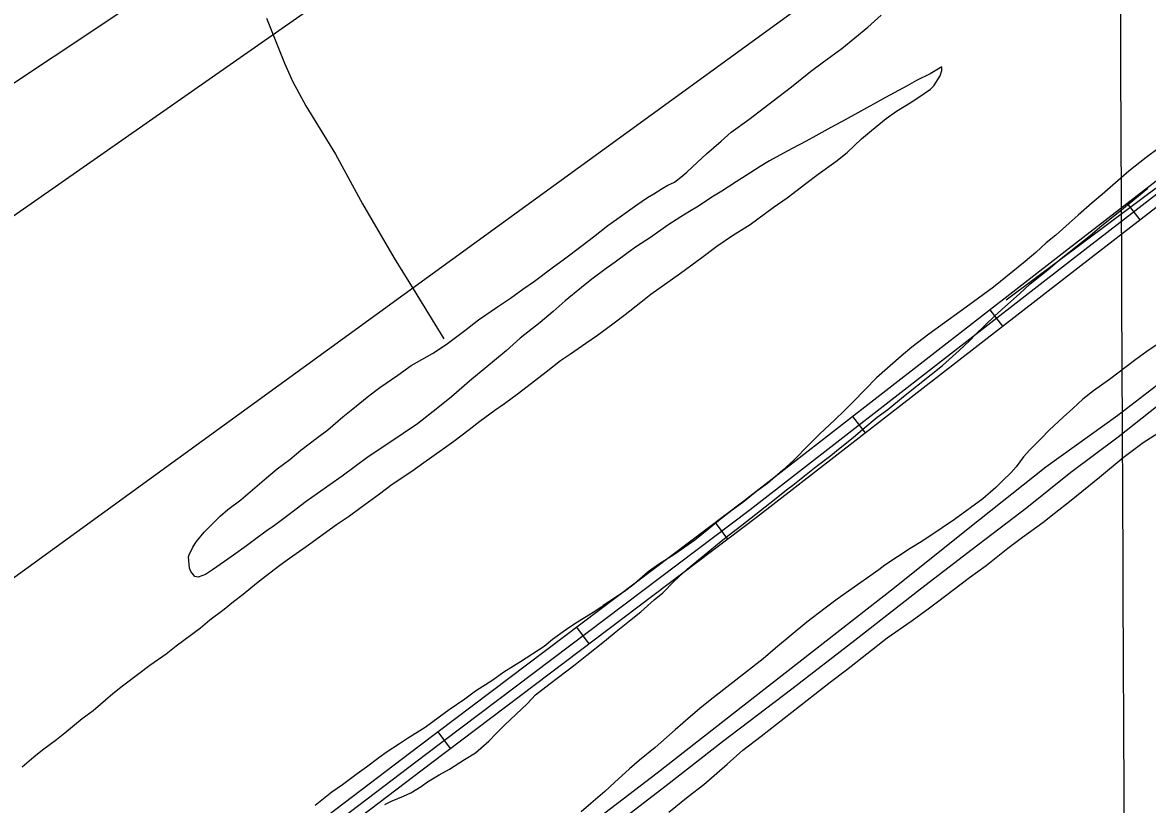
# Model space of a CAD drawing. Extents: x 3419139 to 3457078, y 540382 to 565875.
# Drawn here: x 3442772 to 3444391, y 549467 to 550592 of the extents above; entities that cross this region are included whole.
import ezdxf

# ---------------------------------------------------------------- set-up
doc = ezdxf.new("R2010")
doc.units = 0
for name, color, linetype in [('V-DTCH-CNTR', 7, 'Continuous'), ('V-GRID-MAJR', 7, 'Continuous'), ('V-ROAD-CNTR', 7, 'Continuous'), ('V-SITE-VEGE', 7, 'Continuous'), ('V-TOPO-SHOR', 7, 'Continuous')]:
    doc.layers.add(name, color=color, linetype=linetype)

msp = doc.modelspace()

# ---------------------------------------------------------------- linework, layer by layer
at = {"layer": 'V-DTCH-CNTR'}
for points in [[(3444187.9, 550193.1), (3444525, 550444.6), (3444854.2, 550696.5), (3445164.1, 550930.9), (3445483.4, 551170.4), (3445770.3, 551388.5), (3446098.3, 551645.1), (3446405.3, 551879.1), (3446738.1, 552135.7), (3446838.1, 552206.6)], [(3443123.1, 550598.3), (3443149.3, 550533.4), (3443160.7, 550507.6), (3443180, 550471.9), (3443222.6, 550402.4), (3443261.2, 550331.1), (3443307, 550252.9), (3443334.2, 550208.9), (3443378.5, 550137)]]:
    msp.add_lwpolyline(points, dxfattribs=at)
at = {"layer": 'V-GRID-MAJR'}
msp.add_spline([(3444374.2, 545864.2), (3444346.9, 551922.1), (3444319.6, 557983), (3444292.3, 564044), (3444292.3, 564047.1)], degree=3, dxfattribs=at)
at = {"layer": 'V-ROAD-CNTR'}
for p, q in [((3444380.5, 550308), (3444362.2, 550331.7)), ((3444182.9, 550154.9), (3444164.6, 550178.6)), ((3443985.4, 550001.6), (3443967, 550025.3)), ((3443787.3, 549848.8), (3443769.3, 549872.8)), ((3443587.8, 549698.2), (3443569.7, 549722.2)), ((3443388.2, 549547.7), (3443370.1, 549571.6))]:
    msp.add_line(p, q, dxfattribs=at)
for points in [[(3446783.6, 552186.4), (3446429.8, 551917.4), (3445909.7, 551525.7), (3445571.6, 551260.5), (3444950.1, 550786.4), (3444277, 550265.9), (3443810, 549903.5), (3443342.9, 549551.1), (3442540.9, 548942.1)], [(3442550, 548930.1), (3443352, 549539.1), (3443819.1, 549891.6), (3444286.2, 550254), (3444959.2, 550774.5), (3445580.8, 551248.6), (3445918.8, 551513.8), (3446438.8, 551905.4), (3446792.6, 552174.4)], [(3446801.7, 552162.5), (3446447.9, 551893.5), (3445928, 551502), (3445590, 551236.8), (3444968.3, 550762.6), (3444295.4, 550242.1), (3443828.2, 549879.7), (3443361, 549527.1), (3442559.1, 548918.2)], [(3444348.5, 550027.2), (3444491.7, 550137.2), (3444627.2, 550241.8), (3444792.4, 550369.6), (3444947.8, 550487.1), (3445082.4, 550592.4), (3445228.5, 550704.9), (3445382.3, 550824), (3445525.2, 550936), (3445707.1, 551074.4), (3445833.2, 551171.9), (3446017.1, 551313.8), (3446179.5, 551438.4), (3446322.8, 551553.1), (3446507.7, 551698.4), (3446670.5, 551823.4), (3446832.9, 551948.8), (3446969.6, 552056.1)], [(3441668.5, 547914.2), (3441772.2, 547996.7), (3441914, 548111.6), (3442044.3, 548215.4), (3442175.5, 548318.9), (3442292.2, 548412.8), (3442417.4, 548516.3), (3442555.8, 548623.7), (3442663.7, 548709.1), (3442788.6, 548806.9), (3442888.6, 548885.4), (3443031.6, 548992.2), (3443167.3, 549099.3), (3443278.3, 549183.2), (3443370.8, 549264.2), (3443455.1, 549334.3), (3443569.1, 549423.6), (3443685.2, 549512.4), (3443795.2, 549598.4), (3443909.2, 549686.9), (3444027.1, 549779.2), (3444132.9, 549864.1), (3444245, 549952.8), (3444348.5, 550027.2)]]:
    msp.add_lwpolyline(points, dxfattribs=at)
at = {"layer": 'V-SITE-VEGE'}
for p, q in [((3443988.8, 550585.3), (3444007.9, 550602.5)), ((3443951.2, 550554.5), (3443988.8, 550585.3)), ((3443924.7, 550535.3), (3443951.2, 550554.5)), ((3443906, 550521.4), (3443924.7, 550535.3)), ((3444095.3, 550528), (3444087.8, 550523.9)), ((3444095.3, 550523.1), (3444095.3, 550528)), ((3443878.8, 550499.6), (3443906, 550521.4)), ((3444078.5, 550518.2), (3444058.7, 550508.4)), ((3444087.8, 550523.9), (3444078.5, 550518.2)), ((3444083.8, 550501), (3444092.7, 550515.3)), ((3444092.7, 550515.3), (3444095.3, 550523.1)), ((3443860.5, 550485.3), (3443878.8, 550499.6)), ((3444045.2, 550500.9), (3444013.9, 550484.3)), ((3444058.7, 550508.4), (3444045.2, 550500.9)), ((3444061.8, 550484.5), (3444078.9, 550496.1)), ((3444078.9, 550496.1), (3444083.8, 550501)), ((3443817.2, 550452.3), (3443860.5, 550485.3)), ((3444013.9, 550484.3), (3443974.3, 550461.8)), ((3444030, 550464.2), (3444049.8, 550476.6)), ((3444049.8, 550476.6), (3444061.8, 550484.5)), ((3443974.3, 550461.8), (3443950.8, 550449.3)), ((3444015.1, 550453.7), (3444030, 550464.2)), ((3443791.8, 550434.2), (3443817.2, 550452.3)), ((3443950.8, 550449.3), (3443935.4, 550441)), ((3443993.8, 550436.8), (3444015.1, 550453.7)), ((3443777.6, 550421.4), (3443791.8, 550434.2)), ((3443913.8, 550429), (3443900, 550421.1)), ((3443935.4, 550441), (3443913.8, 550429)), ((3443979.6, 550424.4), (3443993.8, 550436.8)), ((3443756.4, 550403), (3443777.6, 550421.4)), ((3443900, 550421.1), (3443879.8, 550410.9)), ((3443958.8, 550404.8), (3443979.6, 550424.4)), ((3443743.7, 550391), (3443756.4, 550403)), ((3443867.1, 550403.8), (3443846.9, 550392.9)), ((3443879.8, 550410.9), (3443867.1, 550403.8)), ((3443942.7, 550392.1), (3443958.8, 550404.8)), ((3444389.4, 550398), (3444364.4, 550378.1)), ((3444405.8, 550410.1), (3444389.4, 550398)), ((3443728, 550376.8), (3443743.7, 550391)), ((3443833.5, 550384.6), (3443813.3, 550371.8)), ((3443846.9, 550392.9), (3443833.5, 550384.6)), ((3443917.3, 550374), (3443942.7, 550392.1)), ((3443710.5, 550362.1), (3443719.5, 550369.3)), ((3443719.5, 550369.3), (3443728, 550376.8)), ((3443799.2, 550362.8), (3443778.3, 550349.2)), ((3443813.3, 550371.8), (3443799.2, 550362.8)), ((3443899.4, 550360.5), (3443917.3, 550374)), ((3444348.7, 550364.6), (3444326, 550344.7)), ((3444364.4, 550378.1), (3444348.7, 550364.6)), ((3443680.6, 550345.6), (3443692.6, 550353.1)), ((3443692.6, 550353.1), (3443700.8, 550358)), ((3443700.8, 550358), (3443710.5, 550362.1)), ((3443778.3, 550349.2), (3443764.1, 550340.6)), ((3443872.6, 550339.8), (3443899.4, 550360.5)), ((3444351.1, 550320.5), (3444391.4, 550353.5)), ((3443656.4, 550329.8), (3443671.7, 550340.3)), ((3443671.7, 550340.3), (3443680.6, 550345.6)), ((3443764.1, 550340.6), (3443744.7, 550327.8)), ((3443852.4, 550325.6), (3443872.6, 550339.8)), ((3444311.4, 550332.7), (3444291.3, 550315)), ((3444326, 550344.7), (3444311.4, 550332.7)), ((3443627.2, 550309.1), (3443645.9, 550322.3)), ((3443645.9, 550322.3), (3443656.4, 550329.8)), ((3443732, 550319.9), (3443719.3, 550312.4)), ((3443744.7, 550327.8), (3443732, 550319.9)), ((3443819.2, 550301.5), (3443852.4, 550325.6)), ((3444291.3, 550315), (3444278.6, 550303.4)), ((3444325.4, 550299.8), (3444351.1, 550320.5)), ((3443593.7, 550283.5), (3443614.2, 550300.1)), ((3443614.2, 550300.1), (3443627.2, 550309.1)), ((3443701, 550300.4), (3443676, 550282.7)), ((3443719.3, 550312.4), (3443701, 550300.4)), ((3443793.8, 550285.7), (3443819.2, 550301.5)), ((3444278.6, 550303.4), (3444259.2, 550286.1)), ((3444308.6, 550285.5), (3444325.4, 550299.8)), ((3443577.6, 550271.1), (3443593.7, 550283.5)), ((3443676, 550282.7), (3443655.8, 550269.5)), ((3443771.4, 550270.3), (3443793.8, 550285.7)), ((3444259.2, 550286.1), (3444245.4, 550274.8)), ((3444264.5, 550250.6), (3444308.6, 550285.5)), ((3443551.9, 550252), (3443577.6, 550271.1)), ((3443655.8, 550269.5), (3443643.9, 550260.9)), ((3443749.8, 550253.8), (3443771.4, 550270.3)), ((3444245.4, 550274.8), (3444230.5, 550261.3)), ((3443534.3, 550239.2), (3443551.9, 550252)), ((3443643.9, 550260.9), (3443625.2, 550247)), ((3443719.2, 550231.6), (3443749.8, 550253.8)), ((3444230.5, 550261.3), (3444215.2, 550248.2)), ((3444247.8, 550236.3), (3444264.5, 550250.6)), ((3443509, 550220), (3443534.3, 550239.2)), ((3443612.1, 550238), (3443591.6, 550222.6)), ((3443625.2, 550247), (3443612.1, 550238)), ((3444215.2, 550248.2), (3444169.3, 550211)), ((3444222.4, 550216), (3444247.8, 550236.3)), ((3443492.2, 550208.4), (3443509, 550220)), ((3443591.6, 550222.6), (3443576.7, 550210.9)), ((3443676.2, 550201.1), (3443719.2, 550231.6)), ((3443474.2, 550195.6), (3443492.2, 550208.4)), ((3443576.7, 550210.9), (3443553.2, 550191.8)), ((3443661.7, 550189.5), (3443676.2, 550201.1)), ((3444169.3, 550211), (3444140.9, 550190.3)), ((3444185.8, 550183), (3444207.1, 550201.8)), ((3444207.1, 550201.8), (3444222.4, 550216)), ((3443455.6, 550182.8), (3443474.2, 550195.6)), ((3443553.2, 550191.8), (3443535.7, 550176.4)), ((3443639.3, 550171.8), (3443661.7, 550189.5)), ((3444140.9, 550190.3), (3444121.5, 550176.4)), ((3443428.3, 550164.4), (3443455.6, 550182.8)), ((3443535.7, 550176.4), (3443517, 550160.6)), ((3443623.6, 550159.8), (3443639.3, 550171.8)), ((3444121.5, 550176.4), (3444076.3, 550143.4)), ((3444143.3, 550142.8), (3444171.6, 550170.2)), ((3444171.6, 550170.2), (3444185.8, 550183)), ((3443410.4, 550150.5), (3443428.3, 550164.4)), ((3443517, 550160.6), (3443488.3, 550137.7)), ((3443599.4, 550142.2), (3443623.6, 550159.8)), ((3443381.7, 550128.7), (3443410.4, 550150.5)), ((3443488.3, 550137.7), (3443468.1, 550119.6)), ((3443582.9, 550130.9), (3443599.4, 550142.2)), ((3444076.3, 550143.4), (3444052.1, 550124.9)), ((3444135.5, 550134.6), (3444143.3, 550142.8)), ((3443361.9, 550115.9), (3443381.7, 550128.7)), ((3443560.6, 550115.1), (3443582.9, 550130.9)), ((3444052.1, 550124.9), (3444036.8, 550112.2)), ((3444096.3, 550098.5), (3444120.2, 550120.3)), ((3444120.2, 550120.3), (3444135.5, 550134.6)), ((3444415.5, 550136), (3444390.1, 550118.7)), ((3443331.3, 550098.6), (3443361.9, 550115.9)), ((3443468.1, 550119.6), (3443437.5, 550094.1)), ((3443525.8, 550089.5), (3443546.4, 550105.7)), ((3443546.4, 550105.7), (3443560.6, 550115.1)), ((3444036.8, 550112.2), (3444001, 550081)), ((3444374.5, 550107.4), (3444336.4, 550078.5)), ((3444390.1, 550118.7), (3444374.5, 550107.4)), ((3443312.2, 550084.7), (3443331.3, 550098.6)), ((3443437.5, 550094.1), (3443418.9, 550078.7)), ((3443485.9, 550058.7), (3443525.8, 550089.5)), ((3444079.9, 550085.4), (3444096.3, 550098.5)), ((3443286.1, 550066.7), (3443312.2, 550084.7)), ((3443418.9, 550078.7), (3443389.4, 550053.5)), ((3444001, 550081), (3443968.2, 550046.9)), ((3444040, 550053.8), (3444079.9, 550085.4)), ((3444336.4, 550078.5), (3444313.3, 550062.3)), ((3443270.4, 550055), (3443286.1, 550066.7)), ((3443465.8, 550043.7), (3443485.9, 550058.7)), ((3444313.3, 550062.3), (3444298, 550049.9)), ((3443247.3, 550036.2), (3443270.4, 550055)), ((3443389.4, 550053.5), (3443370, 550037.8)), ((3443451.6, 550034.3), (3443465.8, 550043.7)), ((3443968.2, 550046.9), (3443955.1, 550033.7)), ((3444017.2, 550035.4), (3444040, 550053.8)), ((3444298, 550049.9), (3444283.8, 550036.8)), ((3443211.5, 550005.8), (3443233.1, 550024.6)), ((3443233.1, 550024.6), (3443247.3, 550036.2)), ((3443370, 550037.8), (3443340.5, 550014.8)), ((3443430.3, 550018.5), (3443451.6, 550034.3)), ((3443955.1, 550033.7), (3443941.3, 550020.2)), ((3443981.4, 550006.9), (3444002.3, 550024.1)), ((3444002.3, 550024.1), (3444017.2, 550035.4)), ((3444269.6, 550024), (3444249.8, 550005.3)), ((3444283.8, 550036.8), (3444269.6, 550024)), ((3443340.5, 550014.8), (3443320, 550000.6)), ((3443415, 550006.5), (3443430.3, 550018.5)), ((3443941.3, 550020.2), (3443919.3, 549999.6)), ((3443967.6, 549994.8), (3443981.4, 550006.9)), ((3443172.7, 549976.9), (3443196.6, 549994.9)), ((3443196.6, 549994.9), (3443211.5, 550005.8)), ((3443320, 550000.6), (3443289.4, 549979.9)), ((3443393, 549989.6), (3443415, 550006.5)), ((3443919.3, 549999.6), (3443904.4, 549984.9)), ((3443948.6, 549980.2), (3443967.6, 549994.8)), ((3444237.9, 549993.6), (3444221.9, 549977.1)), ((3444249.8, 550005.3), (3444237.9, 549993.6)), ((3444385, 549987.8), (3444406.2, 550001.3)), ((3443156.6, 549963.4), (3443172.7, 549976.9)), ((3443289.4, 549979.9), (3443269.6, 549967.1)), ((3443349.7, 549958.8), (3443375.8, 549977.9)), ((3443375.8, 549977.9), (3443393, 549989.6)), ((3443904.4, 549984.9), (3443881.7, 549962)), ((3443935.5, 549968.9), (3443948.6, 549980.2)), ((3444221.9, 549977.1), (3444212.9, 549967)), ((3444356.2, 549966), (3444385, 549987.8)), ((3443138.4, 549949.8), (3443156.6, 549963.4)), ((3443269.6, 549967.1), (3443250.6, 549953.2)), ((3443332.5, 549946.7), (3443349.7, 549958.8)), ((3443881.7, 549962), (3443866.4, 549948.1)), ((3443914.2, 549953.1), (3443935.5, 549968.9)), ((3444212.9, 549967), (3444202.1, 549952.7)), ((3444321.9, 549937.8), (3444356.2, 549966)), ((3443123.1, 549937.1), (3443138.4, 549949.8)), ((3443250.6, 549953.2), (3443232.3, 549939.3)), ((3443303.8, 549927.6), (3443332.5, 549946.7)), ((3443866.4, 549948.1), (3443844.4, 549929)), ((3443880.7, 549926.5), (3443914.2, 549953.1)), ((3444194.7, 549944.5), (3444182.4, 549932.8)), ((3444202.1, 549952.7), (3444194.7, 549944.5)), ((3443086.1, 549905.5), (3443123.1, 549937.1)), ((3443232.3, 549939.3), (3443196.5, 549914.5)), ((3443285.9, 549913.7), (3443303.8, 549927.6)), ((3443844.4, 549929), (3443829.1, 549917.7)), ((3443873.6, 549921.2), (3443880.7, 549926.5)), ((3444182.4, 549932.8), (3444173, 549923.1)), ((3444281.2, 549904.7), (3444321.9, 549937.8)), ((3443196.5, 549914.5), (3443180.4, 549902.8)), ((3443259.4, 549894.5), (3443285.9, 549913.7)), ((3443829.1, 549917.7), (3443808.5, 549901.5)), ((3443847.4, 549900.6), (3443873.6, 549921.2)), ((3444173, 549923.1), (3444154, 549906.6)), ((3443067.5, 549891.2), (3443086.1, 549905.5)), ((3443180.4, 549902.8), (3443165.9, 549891.9)), ((3443242.6, 549882.5), (3443259.4, 549894.5)), ((3443808.5, 549901.5), (3443793.6, 549890.6)), ((3443807.1, 549869), (3443841.1, 549895.3)), ((3443841.1, 549895.3), (3443847.4, 549900.6)), ((3444154, 549906.6), (3444113.3, 549876.9)), ((3444257, 549885.6), (3444281.2, 549904.7)), ((3443042.1, 549867.2), (3443056.3, 549881.9)), ((3443056.3, 549881.9), (3443067.5, 549891.2)), ((3443152.1, 549881.4), (3443134.5, 549868.6)), ((3443165.9, 549891.9), (3443152.1, 549881.4)), ((3443223.9, 549869.7), (3443242.6, 549882.5)), ((3443793.6, 549890.6), (3443773.8, 549874.9)), ((3444240.6, 549872.8), (3444257, 549885.6)), ((3443033.5, 549859), (3443042.1, 549867.2)), ((3443134.5, 549868.6), (3443122.9, 549860.4)), ((3443180.3, 549838.1), (3443223.9, 549869.7)), ((3443760, 549863.6), (3443739.5, 549847.1)), ((3443773.8, 549874.9), (3443760, 549863.6)), ((3443789.2, 549854.7), (3443807.1, 549869)), ((3444095.8, 549865.2), (3444067.8, 549846.4)), ((3444113.3, 549876.9), (3444095.8, 549865.2)), ((3444211.4, 549851.8), (3444240.6, 549872.8)), ((3443017.1, 549837.2), (3443022.4, 549845.5)), ((3443022.4, 549845.5), (3443033.5, 549859)), ((3443106.1, 549847.6), (3443094.6, 549839)), ((3443122.9, 549860.4), (3443106.1, 549847.6)), ((3443739.5, 549847.1), (3443710.8, 549827.2)), ((3443761.3, 549832.6), (3443777.7, 549845.7)), ((3443777.7, 549845.7), (3443789.2, 549854.7)), ((3444067.8, 549846.4), (3444049.5, 549835.5)), ((3444190.2, 549835.6), (3444211.4, 549851.8)), ((3443011.9, 549826.3), (3443017.1, 549837.2)), ((3443094.6, 549839), (3443075.9, 549825.8)), ((3443156.4, 549821.6), (3443180.3, 549838.1)), ((3443728.4, 549805.5), (3443761.3, 549832.6)), ((3444049.5, 549835.5), (3444012.9, 549811.1)), ((3444158.8, 549810.8), (3444190.2, 549835.6)), ((3443010.8, 549823.3), (3443011.9, 549826.3)), ((3443012.4, 549806.9), (3443010.8, 549823.3)), ((3443062.9, 549816.8), (3443045.3, 549804.4)), ((3443075.9, 549825.8), (3443062.9, 549816.8)), ((3443142.2, 549811.4), (3443156.4, 549821.6)), ((3443710.8, 549827.2), (3443687.2, 549812.1)), ((3443014.3, 549802), (3443012.4, 549806.9)), ((3443019.9, 549794.9), (3443014.3, 549802)), ((3443035.2, 549798), (3443024.8, 549794.2)), ((3443045.3, 549804.4), (3443035.2, 549798)), ((3443121.7, 549795.7), (3443142.2, 549811.4)), ((3443672.7, 549801.6), (3443652.2, 549783.9)), ((3443687.2, 549812.1), (3443672.7, 549801.6)), ((3443710.1, 549788.2), (3443728.4, 549805.5)), ((3444004.7, 549804.7), (3443960.7, 549773.9)), ((3444012.9, 549811.1), (3444004.7, 549804.7)), ((3444134.9, 549793.5), (3444158.8, 549810.8)), ((3443024.8, 549794.2), (3443019.9, 549794.9)), ((3443089.6, 549769.7), (3443109, 549785.5)), ((3443109, 549785.5), (3443121.7, 549795.7)), ((3443652.2, 549783.9), (3443638.4, 549773.4)), ((3443693.4, 549771.7), (3443710.1, 549788.2)), ((3444089, 549758.6), (3444134.9, 549793.5)), ((3443075.8, 549758.8), (3443089.6, 549769.7)), ((3443638.4, 549773.4), (3443616, 549758.4)), ((3443681.1, 549761.2), (3443693.4, 549771.7)), ((3443960.7, 549773.9), (3443944.3, 549762.2)), ((3443041.8, 549732.5), (3443062.3, 549747.9)), ((3443062.3, 549747.9), (3443075.8, 549758.8)), ((3443605.9, 549751.2), (3443593.2, 549743.3)), ((3443607.8, 549753.1), (3443605.9, 549751.2)), ((3443616, 549758.4), (3443607.8, 549753.1)), ((3443662, 549744.3), (3443681.1, 549761.2)), ((3443927.1, 549749.4), (3443901, 549729.5)), ((3443944.3, 549762.2), (3443927.1, 549749.4)), ((3444052.5, 549731.9), (3444077.5, 549749.9)), ((3444077.5, 549749.9), (3444089, 549758.6)), ((3443028, 549721.3), (3443041.8, 549732.5)), ((3443586.9, 549739.6), (3443566.7, 549726.8)), ((3443593.2, 549743.3), (3443586.9, 549739.6)), ((3443626.2, 549715.8), (3443648.2, 549733)), ((3443648.2, 549733), (3443662, 549744.3)), ((3444016.6, 549706.7), (3444052.5, 549731.9)), ((3442993.3, 549695.3), (3443028, 549721.3)), ((3443553.6, 549717.8), (3443535, 549704.2)), ((3443566.7, 549726.8), (3443553.6, 549717.8)), ((3443609.8, 549702.2), (3443626.2, 549715.8)), ((3443901, 549729.5), (3443855.8, 549692)), ((3443535, 549704.2), (3443523, 549694.5)), ((3443584.4, 549681.6), (3443609.8, 549702.2)), ((3443958.1, 549660.9), (3444016.6, 549706.7)), ((3442955.2, 549667.5), (3442978.7, 549683.7)), ((3442978.7, 549683.7), (3442993.3, 549695.3)), ((3443523, 549694.5), (3443488.7, 549672.3)), ((3443855.8, 549692), (3443837.9, 549676.6)), ((3442939.6, 549655.5), (3442955.2, 549667.5)), ((3443488.7, 549672.3), (3443464.8, 549657.2)), ((3443543.4, 549650.4), (3443567.6, 549668.4)), ((3443567.6, 549668.4), (3443584.4, 549681.6)), ((3443837.9, 549676.6), (3443765.9, 549620.6)), ((3442915.7, 549637.5), (3442939.6, 549655.5)), ((3443464.8, 549657.2), (3443449.1, 549646)), ((3443529.6, 549639.5), (3443543.4, 549650.4)), ((3443934.5, 549642.8), (3443958.1, 549660.9)), ((3442901.9, 549626.6), (3442915.7, 549637.5)), ((3443449.1, 549646), (3443424.1, 549630.2)), ((3443510.5, 549624.8), (3443529.6, 549639.5)), ((3443835.3, 549565.1), (3443934.5, 549642.8)), ((3442873.5, 549602.2), (3442901.9, 549626.6)), ((3443408.8, 549618.5), (3443386, 549603.1)), ((3443424.1, 549630.2), (3443408.8, 549618.5)), ((3443498.6, 549612.5), (3443510.5, 549624.8)), ((3443765.9, 549620.6), (3443749.9, 549607.4)), ((3442857.8, 549590.5), (3442873.5, 549602.2)), ((3443386, 549603.1), (3443371.9, 549592.6)), ((3443465.8, 549581.3), (3443498.6, 549612.5)), ((3443749.9, 549607.4), (3443733.4, 549593.5)), ((3442832.8, 549569.9), (3442857.8, 549590.5)), ((3443371.9, 549592.6), (3443351.3, 549577.9)), ((3443733.4, 549593.5), (3443711.1, 549574.4)), ((3442820.9, 549560.5), (3442832.8, 549569.9)), ((3443351.3, 549577.9), (3443326.3, 549561.8)), ((3443443.1, 549558), (3443454.2, 549569.7)), ((3443454.2, 549569.7), (3443465.8, 549581.3)), ((3443711.1, 549574.4), (3443682.7, 549548.9)), ((3442800.8, 549545.4), (3442820.9, 549560.5)), ((3443314.4, 549554.2), (3443296.8, 549542.6)), ((3443326.3, 549561.8), (3443314.4, 549554.2)), ((3443424, 549541.5), (3443443.1, 549558)), ((3443808.8, 549545.2), (3443835.3, 549565.1)), ((3442788.1, 549535.7), (3442800.8, 549545.4)), ((3443296.8, 549542.6), (3443284.9, 549534.3)), ((3443408.3, 549531.7), (3443424, 549541.5)), ((3443682.7, 549548.9), (3443660, 549530.8)), ((3443786, 549524.9), (3443808.8, 549545.2)), ((3442771.3, 549521.4), (3442788.1, 549535.7)), ((3443284.9, 549534.3), (3443267, 549520.8)), ((3443386.7, 549517.8), (3443408.3, 549531.7)), ((3443660, 549530.8), (3443645.4, 549518.1)), ((3443752.5, 549496), (3443786, 549524.9)), ((3443253.5, 549511), (3443232.6, 549495.2)), ((3443267, 549520.8), (3443253.5, 549511)), ((3443355, 549499.4), (3443371.8, 549509.5)), ((3443371.8, 549509.5), (3443386.7, 549517.8)), ((3443645.4, 549518.1), (3443624.1, 549498.5)), ((3443232.6, 549495.2), (3443217.3, 549484.7)), ((3443330.7, 549484), (3443345.6, 549493)), ((3443345.6, 549493), (3443355, 549499.4)), ((3443624.1, 549498.5), (3443610, 549485.8)), ((3443730.1, 549478.7), (3443752.5, 549496)), ((3443217.3, 549484.7), (3443193.1, 549465.6)), ((3443293.3, 549467), (3443303.8, 549472.3)), ((3443303.8, 549472.3), (3443320.2, 549479.1)), ((3443320.2, 549479.1), (3443330.7, 549484)), ((3443610, 549485.8), (3443589.8, 549468.5)), ((3443702.1, 549456.1), (3443730.1, 549478.7)), ((3443589.8, 549468.5), (3443576, 549456.5))]:
    msp.add_line(p, q, dxfattribs=at)
at = {"layer": 'V-TOPO-SHOR'}
for points in [[(3444348.7, 549996), (3444478, 550098.3), (3444604.6, 550194.7), (3444753.6, 550308.6), (3444902.3, 550426), (3445072.4, 550557.4), (3445236.9, 550685.6), (3445390.7, 550803.5), (3445540.5, 550924.1), (3445689.2, 551036.4), (3445837.5, 551152.6), (3445996.5, 551276.4), (3446113.5, 551364.4), (3446246, 551468.7), (3446385.2, 551578.6), (3446550.9, 551707.6), (3446717.7, 551838.2), (3446860.9, 551950.1), (3446976.7, 552041.6), (3447019.8, 552073.5), (3447037.1, 552093.4)], [(3442697.9, 550271.7), (3444081.1, 551237.4), (3444845.4, 551772.8)], [(3445259.7, 551584.9), (3444468.3, 551033.4), (3442348.7, 549495.1), (3441176.2, 548639.4)], [(3442734.8, 550178), (3442587.9, 550391.2), (3443045.5, 550695.7)], [(3442704.5, 548718.4), (3442802.2, 548793.9), (3442893.8, 548866.4), (3442968.7, 548923.5), (3443035.2, 548972.6), (3443125.6, 549046.3), (3443194, 549099.8), (3443283.4, 549170.2), (3443364.1, 549233.4), (3443435.2, 549289.7), (3443522.9, 549358.9), (3443609.3, 549425.9), (3443698.5, 549494.5), (3443779.5, 549557.4), (3443879.2, 549633.2), (3443969.9, 549703.3), (3444064.6, 549777.3), (3444138.6, 549834.2), (3444217.5, 549894.3), (3444281, 549945.2), (3444348.7, 549996)]]:
    msp.add_lwpolyline(points, dxfattribs=at)

doc.saveas('drawing.dxf')
